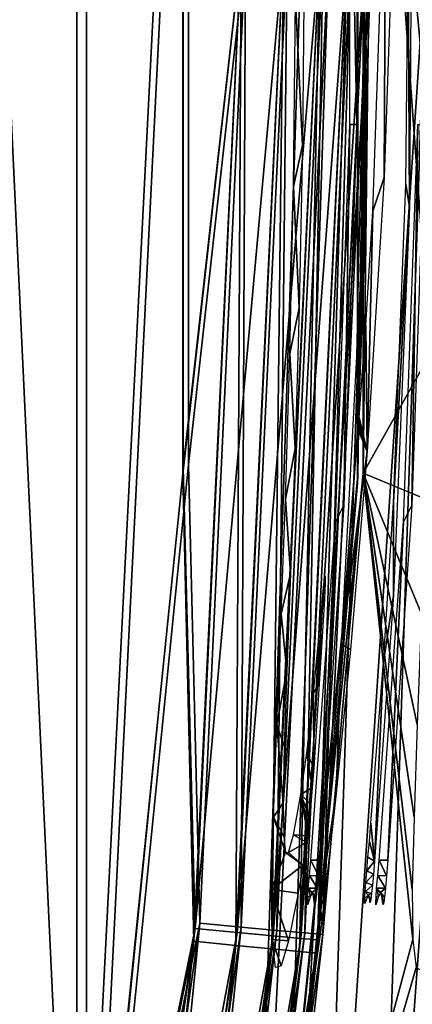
# Model space of a CAD drawing. Header units: millimetres. Extents: x -43.6 to 43.6, y -43.6 to 43.6.
# Tile 554 of 637: x 34.998 to 35.559, y -1.506 to -0.097. Entities that reach past the tile are written whole.
import ezdxf

# ---------------------------------------------------------------- set-up
doc = ezdxf.new("R2010")
doc.units = ezdxf.units.MM
doc.header["$LTSCALE"] = 52.148148
for name, color, linetype in [('154', 7, 'CONTINUOUS'), ('157', 7, 'CONTINUOUS'), ('213', 7, 'CONTINUOUS'), ('224', 7, 'CONTINUOUS'), ('301', 7, 'CONTINUOUS'), ('31', 7, 'CONTINUOUS'), ('32', 7, 'CONTINUOUS'), ('430', 7, 'CONTINUOUS'), ('431', 7, 'CONTINUOUS'), ('432', 7, 'CONTINUOUS'), ('433', 7, 'CONTINUOUS'), ('53', 7, 'CONTINUOUS'), ('59', 7, 'CONTINUOUS')]:
    doc.layers.add(name, color=color, linetype=linetype)

msp = doc.modelspace()

# ---------------------------------------------------------------- linework, layer by layer
at = {"layer": '154', "color": 2, "linetype": 'Continuous'}
for points in [[(35.4002, 0, 25.9303), (29.0397, 0, 2.3697), (29.0199, -1.0705, 2.3697), (35.4002, 0, 25.9303)], [(35.3239, -2.3206, 25.9303), (35.4002, 0, 25.9303), (29.0199, -1.0705, 2.3697), (35.3239, -2.3206, 25.9303)], [(28.9607, -2.1399, 2.3697), (35.3239, -2.3206, 25.9303), (29.0199, -1.0705, 2.3697), (28.9607, -2.1399, 2.3697)]]:
    msp.add_3dface(points, dxfattribs=at)
at = {"layer": '157', "color": 1, "linetype": 'Continuous'}
for points in [[(35.0937, 2.1929, -15), (34.8039, -3.6307, -15), (34.8039, 3.6307, -15), (35.0937, 2.1929, -15)], [(35.0937, -2.1929, -15), (34.8039, -3.6307, -15), (35.0937, 2.1929, -15), (35.0937, -2.1929, -15)], [(35.2393, 0.7334, -15), (35.0937, -2.1929, -15), (35.0937, 2.1929, -15), (35.2393, 0.7334, -15)], [(35.2393, -0.7334, -15), (35.0937, -2.1929, -15), (35.2393, 0.7334, -15), (35.2393, -0.7334, -15)]]:
    msp.add_3dface(points, dxfattribs=at)
at = {"layer": '213', "color": 2, "linetype": 'Continuous'}
for points in [[(35.4002, 0, 25.9303), (35.3239, -2.3206, 25.9303), (35.4396, 0, 26.0312), (35.4002, 0, 25.9303)], [(35.3239, -2.3206, 25.9303), (35.3636, -2.3178, 26.0312), (35.4396, 0, 26.0312), (35.3239, -2.3206, 25.9303)], [(35.424, -2.3218, 26.1216), (35.5001, 0, 26.1216), (35.3636, -2.3178, 26.0312), (35.424, -2.3218, 26.1216)], [(35.3636, -2.3178, 26.0312), (35.5001, 0, 26.1216), (35.4396, 0, 26.0312), (35.3636, -2.3178, 26.0312)], [(35.5025, -2.3269, 26.1968), (35.5787, 0, 26.1968), (35.424, -2.3218, 26.1216), (35.5025, -2.3269, 26.1968)], [(35.424, -2.3218, 26.1216), (35.5787, 0, 26.1968), (35.5001, 0, 26.1216), (35.424, -2.3218, 26.1216)], [(35.5953, -2.333, 26.2532), (35.6718, 0, 26.2532), (35.5025, -2.3269, 26.1968), (35.5953, -2.333, 26.2532)], [(35.5025, -2.3269, 26.1968), (35.6718, 0, 26.2532), (35.5787, 0, 26.1968), (35.5025, -2.3269, 26.1968)]]:
    msp.add_3dface(points, dxfattribs=at)
at = {"layer": '224', "linetype": 'Continuous'}
for points in [[(35.5896, -0.3358, -11.9438), (35.5845, -0.5752, -11.8759), (35.4889, 0.7458, -14.7576), (35.5896, -0.3358, -11.9438)], [(35.4889, 0.7458, -14.7576), (35.5845, -0.5752, -11.8759), (35.4889, -0.7458, -14.7576), (35.4889, 0.7458, -14.7576)], [(35.5923, -0.0688, -11.9729), (35.5896, -0.3358, -11.9438), (35.4889, 0.7458, -14.7576), (35.5923, -0.0688, -11.9729)], [(35.5845, -0.5752, -11.8759), (35.5782, -0.7831, -11.7758), (35.4889, -0.7458, -14.7576), (35.5845, -0.5752, -11.8759)], [(35.4889, -0.7458, -14.7576), (35.5597, -1.4131, -10.8825), (35.3408, -2.2299, -14.7576), (35.4889, -0.7458, -14.7576)], [(35.559, -1.3418, -11.1161), (35.5597, -1.4131, -10.8825), (35.4889, -0.7458, -14.7576), (35.559, -1.3418, -11.1161)], [(35.5615, -1.238, -11.3252), (35.559, -1.3418, -11.1161), (35.4889, -0.7458, -14.7576), (35.5615, -1.238, -11.3252)], [(35.5662, -1.1053, -11.5077), (35.5615, -1.238, -11.3252), (35.4889, -0.7458, -14.7576), (35.5662, -1.1053, -11.5077)], [(35.5722, -0.9471, -11.6624), (35.5662, -1.1053, -11.5077), (35.4889, -0.7458, -14.7576), (35.5722, -0.9471, -11.6624)], [(35.5782, -0.7831, -11.7758), (35.5722, -0.9471, -11.6624), (35.4889, -0.7458, -14.7576), (35.5782, -0.7831, -11.7758)], [(35.5597, -1.4131, -10.8825), (35.5645, -1.4533, -10.5989), (35.3408, -2.2299, -14.7576), (35.5597, -1.4131, -10.8825)], [(35.3408, -2.2299, -14.7576), (35.5645, -1.4533, -10.5989), (36.535, -1.982, 22.8684), (35.3408, -2.2299, -14.7576)]]:
    msp.add_3dface(points, dxfattribs=at)
at = {"layer": '301', "linetype": 'Continuous'}
for points in [[(35.2393, -0.7334, -15), (35.2393, 0.7334, -15), (35.3207, 0, -14.9919), (35.2393, -0.7334, -15)], [(35.4889, 0.7458, -14.7576), (35.4889, -0.7458, -14.7576), (35.4973, 0, -14.8208), (35.4889, 0.7458, -14.7576)], [(35.2555, -1.3897, -14.9919), (35.2393, -0.7334, -15), (35.3207, 0, -14.9919), (35.2555, -1.3897, -14.9919)], [(35.2555, -1.3897, -14.9919), (35.3207, 0, -14.9919), (35.3146, -1.3953, -14.9679), (35.2555, -1.3897, -14.9919)], [(35.3146, -1.3953, -14.9679), (35.3207, 0, -14.9919), (35.3801, 0, -14.9679), (35.3146, -1.3953, -14.9679)], [(35.3146, -1.3953, -14.9679), (35.3801, 0, -14.9679), (35.3657, -1.4001, -14.9295), (35.3146, -1.3953, -14.9679)], [(35.3657, -1.4001, -14.9295), (35.3801, 0, -14.9679), (35.4315, 0, -14.9295), (35.3657, -1.4001, -14.9295)], [(35.3657, -1.4001, -14.9295), (35.4315, 0, -14.9295), (35.4054, -1.4038, -14.8794), (35.3657, -1.4001, -14.9295)], [(35.4054, -1.4038, -14.8794), (35.4315, 0, -14.9295), (35.4714, 0, -14.8794), (35.4054, -1.4038, -14.8794)], [(35.4054, -1.4038, -14.8794), (35.4714, 0, -14.8794), (35.4312, -1.4062, -14.8208), (35.4054, -1.4038, -14.8794)], [(35.4889, -0.7458, -14.7576), (35.4312, -1.4062, -14.8208), (35.4973, 0, -14.8208), (35.4889, -0.7458, -14.7576)], [(35.4312, -1.4062, -14.8208), (35.4714, 0, -14.8794), (35.4973, 0, -14.8208), (35.4312, -1.4062, -14.8208)], [(35.0937, -2.1929, -15), (35.2393, -0.7334, -15), (35.2555, -1.3897, -14.9919), (35.0937, -2.1929, -15)], [(35.4889, -0.7458, -14.7576), (35.3408, -2.2299, -14.7576), (35.4312, -1.4062, -14.8208), (35.4889, -0.7458, -14.7576)], [(35.0601, -2.7671, -14.9919), (35.0937, -2.1929, -15), (35.2555, -1.3897, -14.9919), (35.0601, -2.7671, -14.9919)], [(35.0601, -2.7671, -14.9919), (35.2555, -1.3897, -14.9919), (35.1185, -2.7782, -14.9679), (35.0601, -2.7671, -14.9919)], [(35.1185, -2.7782, -14.9679), (35.2555, -1.3897, -14.9919), (35.3146, -1.3953, -14.9679), (35.1185, -2.7782, -14.9679)], [(35.1185, -2.7782, -14.9679), (35.3146, -1.3953, -14.9679), (35.1689, -2.7878, -14.9295), (35.1185, -2.7782, -14.9679)], [(35.1689, -2.7878, -14.9295), (35.3146, -1.3953, -14.9679), (35.3657, -1.4001, -14.9295), (35.1689, -2.7878, -14.9295)], [(35.1689, -2.7878, -14.9295), (35.3657, -1.4001, -14.9295), (35.2081, -2.7953, -14.8794), (35.1689, -2.7878, -14.9295)], [(35.2081, -2.7953, -14.8794), (35.3657, -1.4001, -14.9295), (35.4054, -1.4038, -14.8794), (35.2081, -2.7953, -14.8794)], [(35.2081, -2.7953, -14.8794), (35.4054, -1.4038, -14.8794), (35.2336, -2.8001, -14.8208), (35.2081, -2.7953, -14.8794)], [(35.2336, -2.8001, -14.8208), (35.4054, -1.4038, -14.8794), (35.4312, -1.4062, -14.8208), (35.2336, -2.8001, -14.8208)], [(35.3408, -2.2299, -14.7576), (35.2336, -2.8001, -14.8208), (35.4312, -1.4062, -14.8208), (35.3408, -2.2299, -14.7576)]]:
    msp.add_3dface(points, dxfattribs=at)
at = {"layer": '31', "color": 40, "linetype": 'Continuous', "true_color": 0xffde00}
for points in [[(35.0799, 2.2336, -20.2), (35.0799, -2.2336, -20.2), (34.975, 0, -20.2), (35.0799, 2.2336, -20.2)], [(35.2311, 0.7471, -20.2), (35.0799, -2.2336, -20.2), (35.0799, 2.2336, -20.2), (35.2311, 0.7471, -20.2)], [(35.2311, -0.7471, -20.2), (35.0799, -2.2336, -20.2), (35.2311, 0.7471, -20.2), (35.2311, -0.7471, -20.2)], [(35.0799, -2.2336, -20.2), (34.7791, -3.6972, -20.2), (34.975, 0, -20.2), (35.0799, -2.2336, -20.2)]]:
    msp.add_3dface(points, dxfattribs=at)
at = {"layer": '32', "color": 40, "linetype": 'Continuous', "true_color": 0xffde00}
for points in [[(35.4807, -0.7597, -19.95), (35.4807, 0.7597, -19.95), (35.4813, -0.7497, -15.25), (35.4807, -0.7597, -19.95)], [(35.4813, -0.7497, -15.25), (35.4807, 0.7597, -19.95), (35.4813, 0.7497, -15.25), (35.4813, -0.7497, -15.25)], [(35.327, -2.2714, -19.95), (35.4807, -0.7597, -19.95), (35.3315, -2.2417, -15.25), (35.327, -2.2714, -19.95)], [(35.3315, -2.2417, -15.25), (35.4807, -0.7597, -19.95), (35.4813, -0.7497, -15.25), (35.3315, -2.2417, -15.25)]]:
    msp.add_3dface(points, dxfattribs=at)
at = {"layer": '430', "linetype": 'Continuous'}
for points in [[(35.4022, -0.2769, -11.5672), (35.3922, -0.0688, -11.9729), (35.4044, -0.0186, -11.5794), (35.4022, -0.2769, -11.5672)], [(35.3895, -0.3357, -11.9438), (35.3922, -0.0688, -11.9729), (35.4022, -0.2769, -11.5672), (35.3895, -0.3357, -11.9438)], [(35.3975, -0.5093, -11.5202), (35.3895, -0.3357, -11.9438), (35.4022, -0.2769, -11.5672), (35.3975, -0.5093, -11.5202)], [(35.3842, -0.5752, -11.8759), (35.3895, -0.3357, -11.9438), (35.3975, -0.5093, -11.5202), (35.3842, -0.5752, -11.8759)], [(35.3916, -0.7103, -11.4452), (35.3842, -0.5752, -11.8759), (35.3975, -0.5093, -11.5202), (35.3916, -0.7103, -11.4452)], [(35.3778, -0.7831, -11.7758), (35.3842, -0.5752, -11.8759), (35.3916, -0.7103, -11.4452), (35.3778, -0.7831, -11.7758)], [(35.3852, -0.8894, -11.3409), (35.3778, -0.7831, -11.7758), (35.3916, -0.7103, -11.4452), (35.3852, -0.8894, -11.3409)], [(35.3718, -0.9471, -11.6624), (35.3778, -0.7831, -11.7758), (35.3852, -0.8894, -11.3409), (35.3718, -0.9471, -11.6624)], [(35.3798, -1.0291, -11.2203), (35.3718, -0.9471, -11.6624), (35.3852, -0.8894, -11.3409), (35.3798, -1.0291, -11.2203)], [(35.4336, -0.8962, -9.7454), (35.4344, -0.9018, -9.7076), (35.4326, -0.9052, -9.7606), (35.4336, -0.8962, -9.7454)], [(35.4342, -0.8925, -9.7313), (35.4345, -0.8943, -9.7186), (35.4336, -0.8962, -9.7454), (35.4342, -0.8925, -9.7313)], [(35.4345, -0.8943, -9.7186), (35.4344, -0.9018, -9.7076), (35.4336, -0.8962, -9.7454), (35.4345, -0.8943, -9.7186)], [(35.4326, -0.9052, -9.7606), (35.4339, -0.9154, -9.6983), (35.4312, -0.919, -9.7766), (35.4326, -0.9052, -9.7606)], [(35.4339, -0.9154, -9.6983), (35.4329, -0.9344, -9.6915), (35.4312, -0.919, -9.7766), (35.4339, -0.9154, -9.6983)], [(35.4344, -0.9018, -9.7076), (35.4339, -0.9154, -9.6983), (35.4326, -0.9052, -9.7606), (35.4344, -0.9018, -9.7076)], [(35.4312, -0.919, -9.7766), (35.4329, -0.9344, -9.6915), (35.4296, -0.9376, -9.7931), (35.4312, -0.919, -9.7766)], [(35.4296, -0.9376, -9.7931), (35.4262, -1.0471, -9.6646), (35.418, -1.06, -9.9026), (35.4296, -0.9376, -9.7931)], [(35.4329, -0.9344, -9.6915), (35.4262, -1.0471, -9.6646), (35.4296, -0.9376, -9.7931), (35.4329, -0.9344, -9.6915)], [(35.3656, -1.1053, -11.5077), (35.3718, -0.9471, -11.6624), (35.3798, -1.0291, -11.2203), (35.3656, -1.1053, -11.5077)], [(35.3762, -1.1363, -11.0833), (35.3656, -1.1053, -11.5077), (35.3798, -1.0291, -11.2203), (35.3762, -1.1363, -11.0833)], [(35.4262, -1.0471, -9.6646), (35.4183, -1.1673, -9.6331), (35.418, -1.06, -9.9026), (35.4262, -1.0471, -9.6646)], [(35.418, -1.06, -9.9026), (35.4183, -1.1673, -9.6331), (35.4082, -1.1464, -10.014), (35.418, -1.06, -9.9026)], [(35.3607, -1.238, -11.3252), (35.3656, -1.1053, -11.5077), (35.3747, -1.2177, -10.9234), (35.3607, -1.238, -11.3252)], [(35.3747, -1.2177, -10.9234), (35.3656, -1.1053, -11.5077), (35.3762, -1.1363, -11.0833), (35.3747, -1.2177, -10.9234)], [(35.4082, -1.1464, -10.014), (35.4162, -1.1957, -9.627), (35.3999, -1.2058, -10.1333), (35.4082, -1.1464, -10.014)], [(35.4183, -1.1673, -9.6331), (35.4162, -1.1957, -9.627), (35.4082, -1.1464, -10.014), (35.4183, -1.1673, -9.6331)], [(35.4162, -1.1957, -9.627), (35.4142, -1.22, -9.6275), (35.3999, -1.2058, -10.1333), (35.4162, -1.1957, -9.627)], [(35.3999, -1.2058, -10.1333), (35.4096, -1.2647, -9.6587), (35.3894, -1.2633, -10.3192), (35.3999, -1.2058, -10.1333)], [(35.4109, -1.2537, -9.6439), (35.4096, -1.2647, -9.6587), (35.3999, -1.2058, -10.1333), (35.4109, -1.2537, -9.6439)], [(35.4125, -1.2392, -9.6336), (35.4109, -1.2537, -9.6439), (35.3999, -1.2058, -10.1333), (35.4125, -1.2392, -9.6336)], [(35.4142, -1.22, -9.6275), (35.4125, -1.2392, -9.6336), (35.3999, -1.2058, -10.1333), (35.4142, -1.22, -9.6275)], [(35.3754, -1.2658, -10.771), (35.3607, -1.238, -11.3252), (35.3747, -1.2177, -10.9234), (35.3754, -1.2658, -10.771)], [(35.3581, -1.3418, -11.1161), (35.3607, -1.238, -11.3252), (35.3779, -1.2886, -10.6241), (35.3581, -1.3418, -11.1161)], [(35.3779, -1.2886, -10.6241), (35.3607, -1.238, -11.3252), (35.3754, -1.2658, -10.771), (35.3779, -1.2886, -10.6241)], [(35.3894, -1.2633, -10.3192), (35.4081, -1.2738, -9.6795), (35.3824, -1.2884, -10.4777), (35.3894, -1.2633, -10.3192)], [(35.4096, -1.2647, -9.6587), (35.4081, -1.2738, -9.6795), (35.3894, -1.2633, -10.3192), (35.4096, -1.2647, -9.6587)], [(35.4081, -1.2738, -9.6795), (35.4026, -1.3067, -9.766), (35.3824, -1.2884, -10.4777), (35.4081, -1.2738, -9.6795)], [(35.4026, -1.3067, -9.766), (35.3581, -1.3418, -11.1161), (35.3779, -1.2886, -10.6241), (35.4026, -1.3067, -9.766)], [(35.3824, -1.2884, -10.4777), (35.4026, -1.3067, -9.766), (35.3779, -1.2886, -10.6241), (35.3824, -1.2884, -10.4777)], [(35.3958, -1.3466, -9.8732), (35.3581, -1.3418, -11.1161), (35.4026, -1.3067, -9.766), (35.3958, -1.3466, -9.8732)], [(35.3587, -1.4131, -10.8825), (35.3581, -1.3418, -11.1161), (35.3824, -1.4148, -10.1027), (35.3587, -1.4131, -10.8825)], [(35.3824, -1.4148, -10.1027), (35.3581, -1.3418, -11.1161), (35.3958, -1.3466, -9.8732), (35.3824, -1.4148, -10.1027)], [(35.3635, -1.4533, -10.5989), (35.3587, -1.4131, -10.8825), (35.3716, -1.4507, -10.3416), (35.3635, -1.4533, -10.5989)], [(35.3716, -1.4507, -10.3416), (35.3587, -1.4131, -10.8825), (35.3824, -1.4148, -10.1027), (35.3716, -1.4507, -10.3416)]]:
    msp.add_3dface(points, dxfattribs=at)
at = {"layer": '431', "linetype": 'Continuous'}
for points in [[(35.4697, -0.2469, -9.3757), (35.4701, 0.2334, -9.3706), (35.4799, -0.2469, -9.0415), (35.4697, -0.2469, -9.3757)], [(35.4799, -0.2469, -9.0415), (35.4701, 0.2334, -9.3706), (35.48, 0.2333, -9.0466), (35.4799, -0.2469, -9.0415)], [(35.4492, -0.8154, -9.3857), (35.4697, -0.2469, -9.3757), (35.4613, -0.7916, -9.0326), (35.4492, -0.8154, -9.3857)], [(35.4613, -0.7916, -9.0326), (35.4697, -0.2469, -9.3757), (35.4799, -0.2469, -9.0415), (35.4613, -0.7916, -9.0326)], [(35.4268, -1.2994, -8.9999), (35.4492, -0.8154, -9.3857), (35.4613, -0.7916, -9.0326), (35.4268, -1.2994, -8.9999)], [(35.414, -1.2994, -9.4173), (35.4492, -0.8154, -9.3857), (35.4268, -1.2994, -8.9999), (35.414, -1.2994, -9.4173)], [(35.412, -1.3216, -9.4177), (35.414, -1.2994, -9.4173), (35.4248, -1.3218, -8.9995), (35.412, -1.3216, -9.4177)], [(35.4248, -1.3218, -8.9995), (35.414, -1.2994, -9.4173), (35.4268, -1.2994, -8.9999), (35.4248, -1.3218, -8.9995)], [(35.4105, -1.3395, -9.4133), (35.412, -1.3216, -9.4177), (35.4231, -1.3399, -9.0041), (35.4105, -1.3395, -9.4133)], [(35.4231, -1.3399, -9.0041), (35.412, -1.3216, -9.4177), (35.4248, -1.3218, -8.9995), (35.4231, -1.3399, -9.0041)], [(35.4093, -1.3596, -9.3946), (35.4097, -1.3519, -9.4053), (35.41, -1.3626, -9.362), (35.4093, -1.3596, -9.3946)], [(35.4097, -1.3519, -9.4053), (35.4105, -1.3395, -9.4133), (35.4134, -1.351, -9.2857), (35.4097, -1.3519, -9.4053)], [(35.41, -1.3626, -9.362), (35.4097, -1.3519, -9.4053), (35.4134, -1.351, -9.2857), (35.41, -1.3626, -9.362)], [(35.4134, -1.351, -9.2857), (35.4105, -1.3395, -9.4133), (35.4159, -1.3466, -9.2188), (35.4134, -1.351, -9.2857)], [(35.4159, -1.3466, -9.2188), (35.4105, -1.3395, -9.4133), (35.4161, -1.3465, -9.2135), (35.4159, -1.3466, -9.2188)], [(35.4161, -1.3465, -9.2135), (35.4105, -1.3395, -9.4133), (35.4162, -1.346, -9.2086), (35.4161, -1.3465, -9.2135)], [(35.4162, -1.346, -9.2086), (35.4105, -1.3395, -9.4133), (35.4231, -1.3399, -9.0041), (35.4162, -1.346, -9.2086)], [(35.4217, -1.3525, -9.0125), (35.4162, -1.346, -9.2086), (35.4231, -1.3399, -9.0041), (35.4217, -1.3525, -9.0125)], [(35.4164, -1.3465, -9.2037), (35.4162, -1.346, -9.2086), (35.4217, -1.3525, -9.0125), (35.4164, -1.3465, -9.2037)], [(35.4165, -1.3466, -9.1984), (35.4164, -1.3465, -9.2037), (35.4217, -1.3525, -9.0125), (35.4165, -1.3466, -9.1984)], [(35.4181, -1.3513, -9.1314), (35.4165, -1.3466, -9.1984), (35.4217, -1.3525, -9.0125), (35.4181, -1.3513, -9.1314)], [(35.4194, -1.3626, -9.0552), (35.4181, -1.3513, -9.1314), (35.4206, -1.36, -9.0235), (35.4194, -1.3626, -9.0552)], [(35.4206, -1.36, -9.0235), (35.4181, -1.3513, -9.1314), (35.4217, -1.3525, -9.0125), (35.4206, -1.36, -9.0235)], [(35.4094, -1.3633, -9.3803), (35.4093, -1.3596, -9.3946), (35.41, -1.3626, -9.362), (35.4094, -1.3633, -9.3803)], [(35.4199, -1.3634, -9.0375), (35.4194, -1.3626, -9.0552), (35.4206, -1.36, -9.0235), (35.4199, -1.3634, -9.0375)]]:
    msp.add_3dface(points, dxfattribs=at)
at = {"layer": '432', "linetype": 'Continuous'}
for points in [[(35.4903, -0.098, -8.7569), (35.4832, 0.4623, -8.7686), (35.4963, -0.0948, -8.5617), (35.4903, -0.098, -8.7569)], [(35.5213, 0.1653, -7.7247), (35.519, -0.3229, -7.716), (35.5025, -0.3709, -8.2179), (35.5213, 0.1653, -7.7247)], [(35.5346, 0.1344, -7.2986), (35.519, -0.3229, -7.716), (35.5213, 0.1653, -7.7247), (35.5346, 0.1344, -7.2986)], [(35.5552, -0.3645, -6.5002), (35.5534, -0.003, -6.7019), (35.5585, 0.1484, -6.5124), (35.5552, -0.3645, -6.5002)], [(35.5496, -0.3323, -6.7073), (35.5534, -0.003, -6.7019), (35.5552, -0.3645, -6.5002), (35.5496, -0.3323, -6.7073)], [(35.4796, -0.5783, -8.7526), (35.4903, -0.098, -8.7569), (35.4854, -0.5769, -8.567), (35.4796, -0.5783, -8.7526)], [(35.4854, -0.5769, -8.567), (35.4903, -0.098, -8.7569), (35.4862, -0.5545, -8.5669), (35.4854, -0.5769, -8.567)], [(35.4862, -0.5545, -8.5669), (35.4903, -0.098, -8.7569), (35.4871, -0.5292, -8.5667), (35.4862, -0.5545, -8.5669)], [(35.4871, -0.5292, -8.5667), (35.4903, -0.098, -8.7569), (35.4881, -0.5008, -8.5665), (35.4871, -0.5292, -8.5667)], [(35.4881, -0.5008, -8.5665), (35.4903, -0.098, -8.7569), (35.4891, -0.4687, -8.5663), (35.4881, -0.5008, -8.5665)], [(35.4891, -0.4687, -8.5663), (35.4903, -0.098, -8.7569), (35.4902, -0.4326, -8.5659), (35.4891, -0.4687, -8.5663)], [(35.4902, -0.4326, -8.5659), (35.4903, -0.098, -8.7569), (35.4914, -0.3919, -8.5655), (35.4902, -0.4326, -8.5659)], [(35.4956, -0.1695, -8.5628), (35.4903, -0.098, -8.7569), (35.4963, -0.0948, -8.5617), (35.4956, -0.1695, -8.5628)], [(35.4914, -0.3919, -8.5655), (35.4903, -0.098, -8.7569), (35.4925, -0.346, -8.565), (35.4914, -0.3919, -8.5655)], [(35.4925, -0.346, -8.565), (35.4903, -0.098, -8.7569), (35.4936, -0.2941, -8.5644), (35.4925, -0.346, -8.565)], [(35.4936, -0.2941, -8.5644), (35.4903, -0.098, -8.7569), (35.4947, -0.2356, -8.5637), (35.4936, -0.2941, -8.5644)], [(35.4947, -0.2356, -8.5637), (35.4903, -0.098, -8.7569), (35.4956, -0.1695, -8.5628), (35.4947, -0.2356, -8.5637)], [(35.519, -0.3229, -7.716), (35.4946, -0.7148, -8.0716), (35.5025, -0.3709, -8.2179), (35.519, -0.3229, -7.716)], [(35.5321, -0.7879, -6.7259), (35.5496, -0.3323, -6.7073), (35.5552, -0.3645, -6.5002), (35.5321, -0.7879, -6.7259)], [(35.5324, -0.9207, -6.4695), (35.5321, -0.7879, -6.7259), (35.5552, -0.3645, -6.5002), (35.5324, -0.9207, -6.4695)], [(35.5025, -0.3709, -8.2179), (35.4946, -0.7148, -8.0716), (35.4927, -0.5345, -8.3773), (35.5025, -0.3709, -8.2179)], [(35.4927, -0.5345, -8.3773), (35.4946, -0.7148, -8.0716), (35.4832, -0.6663, -8.5173), (35.4927, -0.5345, -8.3773)], [(35.4846, -0.5968, -8.5671), (35.4796, -0.5783, -8.7526), (35.4854, -0.5769, -8.567), (35.4846, -0.5968, -8.5671)], [(35.4577, -0.9899, -8.7633), (35.4796, -0.5783, -8.7526), (35.4813, -0.6807, -8.5555), (35.4577, -0.9899, -8.7633)], [(35.4813, -0.6807, -8.5555), (35.4796, -0.5783, -8.7526), (35.4815, -0.675, -8.5603), (35.4813, -0.6807, -8.5555)], [(35.4815, -0.675, -8.5603), (35.4796, -0.5783, -8.7526), (35.4817, -0.6667, -8.5637), (35.4815, -0.675, -8.5603)], [(35.4817, -0.6667, -8.5637), (35.4796, -0.5783, -8.7526), (35.4821, -0.6563, -8.5657), (35.4817, -0.6667, -8.5637)], [(35.4821, -0.6563, -8.5657), (35.4796, -0.5783, -8.7526), (35.4826, -0.6441, -8.5668), (35.4821, -0.6563, -8.5657)], [(35.4826, -0.6441, -8.5668), (35.4796, -0.5783, -8.7526), (35.4832, -0.6302, -8.567), (35.4826, -0.6441, -8.5668)], [(35.4832, -0.6302, -8.567), (35.4796, -0.5783, -8.7526), (35.4839, -0.6145, -8.5671), (35.4832, -0.6302, -8.567)], [(35.4839, -0.6145, -8.5671), (35.4796, -0.5783, -8.7526), (35.4846, -0.5968, -8.5671), (35.4839, -0.6145, -8.5671)], [(35.4826, -0.6733, -8.5261), (35.4946, -0.7148, -8.0716), (35.4821, -0.6788, -8.5344), (35.4826, -0.6733, -8.5261)], [(35.4832, -0.6663, -8.5173), (35.4946, -0.7148, -8.0716), (35.4826, -0.6733, -8.5261), (35.4832, -0.6663, -8.5173)], [(35.4814, -0.683, -8.5492), (35.4577, -0.9899, -8.7633), (35.4813, -0.6807, -8.5555), (35.4814, -0.683, -8.5492)], [(35.4946, -0.7148, -8.0716), (35.4577, -0.9899, -8.7633), (35.4814, -0.683, -8.5492), (35.4946, -0.7148, -8.0716)], [(35.4817, -0.6822, -8.5421), (35.4946, -0.7148, -8.0716), (35.4814, -0.683, -8.5492), (35.4817, -0.6822, -8.5421)], [(35.4821, -0.6788, -8.5344), (35.4946, -0.7148, -8.0716), (35.4817, -0.6822, -8.5421), (35.4821, -0.6788, -8.5344)], [(35.4708, -0.9981, -8.3203), (35.4577, -0.9899, -8.7633), (35.4946, -0.7148, -8.0716), (35.4708, -0.9981, -8.3203)], [(35.5179, -1.0162, -6.7413), (35.5321, -0.7879, -6.7259), (35.5324, -0.9207, -6.4695), (35.5179, -1.0162, -6.7413)], [(35.5052, -1.301, -6.4386), (35.5179, -1.0162, -6.7413), (35.5324, -0.9207, -6.4695), (35.5052, -1.301, -6.4386)], [(35.4297, -1.3434, -8.7774), (35.4577, -0.9899, -8.7633), (35.4502, -1.2041, -8.4975), (35.4297, -1.3434, -8.7774)], [(35.4502, -1.2041, -8.4975), (35.4577, -0.9899, -8.7633), (35.4708, -0.9981, -8.3203), (35.4502, -1.2041, -8.4975)], [(35.5, -1.2466, -6.7588), (35.5179, -1.0162, -6.7413), (35.5052, -1.301, -6.4386), (35.5, -1.2466, -6.7588)], [(35.4334, -1.3546, -8.6237), (35.4297, -1.3434, -8.7774), (35.4502, -1.2041, -8.4975), (35.4334, -1.3546, -8.6237)], [(35.4977, -1.2727, -6.761), (35.5, -1.2466, -6.7588), (35.5052, -1.301, -6.4386), (35.4977, -1.2727, -6.761)], [(35.4957, -1.2953, -6.7624), (35.4977, -1.2727, -6.761), (35.5052, -1.301, -6.4386), (35.4957, -1.2953, -6.7624)], [(35.494, -1.3149, -6.7627), (35.4957, -1.2953, -6.7624), (35.5052, -1.301, -6.4386), (35.494, -1.3149, -6.7627)], [(35.5036, -1.3198, -6.4374), (35.494, -1.3149, -6.7627), (35.5052, -1.301, -6.4386), (35.5036, -1.3198, -6.4374)], [(35.4926, -1.3315, -6.7615), (35.494, -1.3149, -6.7627), (35.5036, -1.3198, -6.4374), (35.4926, -1.3315, -6.7615)], [(35.5021, -1.3354, -6.4394), (35.4926, -1.3315, -6.7615), (35.5036, -1.3198, -6.4374), (35.5021, -1.3354, -6.4394)], [(35.4915, -1.345, -6.7582), (35.4926, -1.3315, -6.7615), (35.5021, -1.3354, -6.4394), (35.4915, -1.345, -6.7582)], [(35.5009, -1.3475, -6.445), (35.4915, -1.345, -6.7582), (35.5021, -1.3354, -6.4394), (35.5009, -1.3475, -6.445)], [(35.4275, -1.3677, -8.7789), (35.4297, -1.3434, -8.7774), (35.4334, -1.3546, -8.6237), (35.4275, -1.3677, -8.7789)], [(35.4909, -1.3546, -6.7512), (35.4915, -1.345, -6.7582), (35.4961, -1.3496, -6.5941), (35.4909, -1.3546, -6.7512)], [(35.4922, -1.3594, -6.6923), (35.4909, -1.3546, -6.7512), (35.4961, -1.3496, -6.5941), (35.4922, -1.3594, -6.6923)], [(35.4961, -1.3496, -6.5941), (35.4915, -1.345, -6.7582), (35.5009, -1.3475, -6.445), (35.4961, -1.3496, -6.5941)], [(35.4998, -1.3559, -6.4541), (35.4961, -1.3496, -6.5941), (35.5009, -1.3475, -6.445), (35.4998, -1.3559, -6.4541)], [(35.4985, -1.3562, -6.497), (35.4961, -1.3496, -6.5941), (35.4998, -1.3559, -6.4541), (35.4985, -1.3562, -6.497)], [(35.4303, -1.3815, -8.6461), (35.4275, -1.3677, -8.7789), (35.4334, -1.3546, -8.6237), (35.4303, -1.3815, -8.6461)], [(35.4907, -1.3599, -6.7407), (35.4909, -1.3546, -6.7512), (35.4922, -1.3594, -6.6923), (35.4907, -1.3599, -6.7407)], [(35.4915, -1.3612, -6.711), (35.4907, -1.3599, -6.7407), (35.4922, -1.3594, -6.6923), (35.4915, -1.3612, -6.711)], [(35.4909, -1.3617, -6.7272), (35.4907, -1.3599, -6.7407), (35.4915, -1.3612, -6.711), (35.4909, -1.3617, -6.7272)], [(35.4991, -1.3601, -6.4666), (35.4985, -1.3562, -6.497), (35.4998, -1.3559, -6.4541), (35.4991, -1.3601, -6.4666)], [(35.4986, -1.36, -6.4814), (35.4985, -1.3562, -6.497), (35.4991, -1.3601, -6.4666), (35.4986, -1.36, -6.4814)], [(35.4255, -1.3887, -8.7801), (35.4275, -1.3677, -8.7789), (35.4303, -1.3815, -8.6461), (35.4255, -1.3887, -8.7801)], [(35.4237, -1.4072, -8.7806), (35.4255, -1.3887, -8.7801), (35.4277, -1.4025, -8.6666), (35.4237, -1.4072, -8.7806)], [(35.4277, -1.4025, -8.6666), (35.4255, -1.3887, -8.7801), (35.4303, -1.3815, -8.6461), (35.4277, -1.4025, -8.6666)], [(35.4223, -1.423, -8.7796), (35.4237, -1.4072, -8.7806), (35.4255, -1.4194, -8.6849), (35.4223, -1.423, -8.7796)], [(35.4255, -1.4194, -8.6849), (35.4237, -1.4072, -8.7806), (35.4277, -1.4025, -8.6666), (35.4255, -1.4194, -8.6849)], [(35.4212, -1.4355, -8.7754), (35.4223, -1.423, -8.7796), (35.4237, -1.4329, -8.7014), (35.4212, -1.4355, -8.7754)], [(35.4237, -1.4329, -8.7014), (35.4223, -1.423, -8.7796), (35.4255, -1.4194, -8.6849), (35.4237, -1.4329, -8.7014)], [(35.4206, -1.445, -8.7665), (35.4212, -1.4355, -8.7754), (35.4223, -1.4428, -8.7164), (35.4206, -1.445, -8.7665)], [(35.4223, -1.4428, -8.7164), (35.4212, -1.4355, -8.7754), (35.4237, -1.4329, -8.7014), (35.4223, -1.4428, -8.7164)], [(35.4203, -1.4515, -8.7526), (35.4206, -1.445, -8.7665), (35.4212, -1.4497, -8.73), (35.4203, -1.4515, -8.7526)], [(35.4205, -1.4528, -8.7423), (35.4203, -1.4515, -8.7526), (35.4212, -1.4497, -8.73), (35.4205, -1.4528, -8.7423)], [(35.4212, -1.4497, -8.73), (35.4206, -1.445, -8.7665), (35.4223, -1.4428, -8.7164), (35.4212, -1.4497, -8.73)]]:
    msp.add_3dface(points, dxfattribs=at)
at = {"layer": '433', "linetype": 'Continuous'}
for points in [[(35.5669, -0.2469, -6.1955), (35.5586, -0.7916, -5.8524), (35.5465, -0.8153, -6.2055), (35.5669, -0.2469, -6.1955)], [(35.5771, -0.2469, -5.8614), (35.5586, -0.7916, -5.8524), (35.5669, -0.2469, -6.1955), (35.5771, -0.2469, -5.8614)], [(35.5586, -0.7916, -5.8524), (35.5243, -1.2994, -5.8198), (35.5465, -0.8153, -6.2055), (35.5586, -0.7916, -5.8524)], [(35.5243, -1.2994, -5.8198), (35.5115, -1.2994, -6.2371), (35.5465, -0.8153, -6.2055), (35.5243, -1.2994, -5.8198)], [(35.5096, -1.3216, -6.2375), (35.5115, -1.2994, -6.2371), (35.5224, -1.3218, -5.8194), (35.5096, -1.3216, -6.2375)], [(35.5224, -1.3218, -5.8194), (35.5115, -1.2994, -6.2371), (35.5243, -1.2994, -5.8198), (35.5224, -1.3218, -5.8194)], [(35.5081, -1.3395, -6.2331), (35.5096, -1.3216, -6.2375), (35.5206, -1.3399, -5.8239), (35.5081, -1.3395, -6.2331)], [(35.5206, -1.3399, -5.8239), (35.5096, -1.3216, -6.2375), (35.5224, -1.3218, -5.8194), (35.5206, -1.3399, -5.8239)], [(35.5069, -1.3596, -6.2144), (35.5072, -1.3519, -6.2251), (35.5076, -1.3626, -6.1819), (35.5069, -1.3596, -6.2144)], [(35.5072, -1.3519, -6.2251), (35.5081, -1.3395, -6.2331), (35.511, -1.351, -6.1055), (35.5072, -1.3519, -6.2251)], [(35.5076, -1.3626, -6.1819), (35.5072, -1.3519, -6.2251), (35.511, -1.351, -6.1055), (35.5076, -1.3626, -6.1819)], [(35.511, -1.351, -6.1055), (35.5081, -1.3395, -6.2331), (35.5134, -1.3466, -6.0386), (35.511, -1.351, -6.1055)], [(35.5134, -1.3466, -6.0386), (35.5081, -1.3395, -6.2331), (35.5136, -1.3465, -6.0334), (35.5134, -1.3466, -6.0386)], [(35.5136, -1.3465, -6.0334), (35.5081, -1.3395, -6.2331), (35.5138, -1.346, -6.0284), (35.5136, -1.3465, -6.0334)], [(35.5138, -1.346, -6.0284), (35.5081, -1.3395, -6.2331), (35.5206, -1.3399, -5.8239), (35.5138, -1.346, -6.0284)], [(35.5192, -1.3525, -5.8324), (35.5138, -1.346, -6.0284), (35.5206, -1.3399, -5.8239), (35.5192, -1.3525, -5.8324)], [(35.5139, -1.3465, -6.0235), (35.5138, -1.346, -6.0284), (35.5192, -1.3525, -5.8324), (35.5139, -1.3465, -6.0235)], [(35.5141, -1.3466, -6.0183), (35.5139, -1.3465, -6.0235), (35.5192, -1.3525, -5.8324), (35.5141, -1.3466, -6.0183)], [(35.5157, -1.3513, -5.9512), (35.5141, -1.3466, -6.0183), (35.5192, -1.3525, -5.8324), (35.5157, -1.3513, -5.9512)], [(35.517, -1.3626, -5.875), (35.5157, -1.3513, -5.9512), (35.5182, -1.36, -5.8434), (35.517, -1.3626, -5.875)], [(35.5182, -1.36, -5.8434), (35.5157, -1.3513, -5.9512), (35.5192, -1.3525, -5.8324), (35.5182, -1.36, -5.8434)], [(35.507, -1.3633, -6.2002), (35.5069, -1.3596, -6.2144), (35.5076, -1.3626, -6.1819), (35.507, -1.3633, -6.2002)], [(35.5175, -1.3634, -5.8573), (35.517, -1.3626, -5.875), (35.5182, -1.36, -5.8434), (35.5175, -1.3634, -5.8573)]]:
    msp.add_3dface(points, dxfattribs=at)
at = {"layer": '53', "color": 40, "linetype": 'Continuous', "true_color": 0xffde00}
for points in [[(35.4813, -0.7497, -15.25), (35.4813, 0.7497, -15.25), (35.4915, 0, -15.1855), (35.4813, -0.7497, -15.25)], [(35.2316, -0.7373, -15), (35.3147, 0, -15.0085), (35.2316, 0.7373, -15), (35.2316, -0.7373, -15)], [(35.2487, -1.3972, -15.0085), (35.3147, 0, -15.0085), (35.2316, -0.7373, -15), (35.2487, -1.3972, -15.0085)], [(35.3088, -1.4029, -15.0335), (35.3751, 0, -15.0335), (35.2487, -1.3972, -15.0085), (35.3088, -1.4029, -15.0335)], [(35.2487, -1.3972, -15.0085), (35.3751, 0, -15.0335), (35.3147, 0, -15.0085), (35.2487, -1.3972, -15.0085)], [(35.3603, -1.4077, -15.0733), (35.4269, 0, -15.0733), (35.3088, -1.4029, -15.0335), (35.3603, -1.4077, -15.0733)], [(35.3088, -1.4029, -15.0335), (35.4269, 0, -15.0733), (35.3751, 0, -15.0335), (35.3088, -1.4029, -15.0335)], [(35.3999, -1.4115, -15.1252), (35.4666, 0, -15.1252), (35.3603, -1.4077, -15.0733), (35.3999, -1.4115, -15.1252)], [(35.3603, -1.4077, -15.0733), (35.4666, 0, -15.1252), (35.4269, 0, -15.0733), (35.3603, -1.4077, -15.0733)], [(35.4247, -1.4138, -15.1855), (35.4915, 0, -15.1855), (35.3999, -1.4115, -15.1252), (35.4247, -1.4138, -15.1855)], [(35.3999, -1.4115, -15.1252), (35.4915, 0, -15.1855), (35.4666, 0, -15.1252), (35.3999, -1.4115, -15.1252)], [(35.4247, -1.4138, -15.1855), (35.4813, -0.7497, -15.25), (35.4915, 0, -15.1855), (35.4247, -1.4138, -15.1855)], [(35.0843, -2.2044, -15), (35.2487, -1.3972, -15.0085), (35.2316, -0.7373, -15), (35.0843, -2.2044, -15)], [(35.3315, -2.2417, -15.25), (35.4813, -0.7497, -15.25), (35.4247, -1.4138, -15.1855), (35.3315, -2.2417, -15.25)], [(35.0512, -2.7819, -15.0085), (35.3088, -1.4029, -15.0335), (35.2487, -1.3972, -15.0085), (35.0512, -2.7819, -15.0085)], [(35.0512, -2.7819, -15.0085), (35.2487, -1.3972, -15.0085), (35.0843, -2.2044, -15), (35.0512, -2.7819, -15.0085)], [(35.1104, -2.7932, -15.0335), (35.3088, -1.4029, -15.0335), (35.0512, -2.7819, -15.0085), (35.1104, -2.7932, -15.0335)], [(35.1104, -2.7932, -15.0335), (35.3603, -1.4077, -15.0733), (35.3088, -1.4029, -15.0335), (35.1104, -2.7932, -15.0335)], [(35.1613, -2.8029, -15.0733), (35.3603, -1.4077, -15.0733), (35.1104, -2.7932, -15.0335), (35.1613, -2.8029, -15.0733)], [(35.1613, -2.8029, -15.0733), (35.3999, -1.4115, -15.1252), (35.3603, -1.4077, -15.0733), (35.1613, -2.8029, -15.0733)], [(35.2004, -2.8104, -15.1252), (35.3999, -1.4115, -15.1252), (35.1613, -2.8029, -15.0733), (35.2004, -2.8104, -15.1252)], [(35.2004, -2.8104, -15.1252), (35.4247, -1.4138, -15.1855), (35.3999, -1.4115, -15.1252), (35.2004, -2.8104, -15.1252)], [(35.2249, -2.8151, -15.1855), (35.4247, -1.4138, -15.1855), (35.2004, -2.8104, -15.1252), (35.2249, -2.8151, -15.1855)], [(35.2249, -2.8151, -15.1855), (35.3315, -2.2417, -15.25), (35.4247, -1.4138, -15.1855), (35.2249, -2.8151, -15.1855)]]:
    msp.add_3dface(points, dxfattribs=at)
at = {"layer": '59', "color": 40, "linetype": 'Continuous', "true_color": 0xffde00}
for points in [[(35.2311, -0.7471, -20.2), (35.2311, 0.7471, -20.2), (35.3145, 0, -20.1915), (35.2311, -0.7471, -20.2)], [(35.4807, 0.7597, -19.95), (35.4807, -0.7597, -19.95), (35.4915, 0, -20.0147), (35.4807, 0.7597, -19.95)], [(35.2311, -0.7471, -20.2), (35.3145, 0, -20.1915), (35.2467, -1.4157, -20.1915), (35.2311, -0.7471, -20.2)], [(35.3145, 0, -20.1915), (35.3068, -1.4215, -20.1666), (35.2467, -1.4157, -20.1915), (35.3145, 0, -20.1915)], [(35.3748, 0, -20.1666), (35.3584, -1.4264, -20.1269), (35.3068, -1.4215, -20.1666), (35.3748, 0, -20.1666)], [(35.3748, 0, -20.1666), (35.3068, -1.4215, -20.1666), (35.3145, 0, -20.1915), (35.3748, 0, -20.1666)], [(35.4267, 0, -20.1269), (35.398, -1.4302, -20.0751), (35.3584, -1.4264, -20.1269), (35.4267, 0, -20.1269)], [(35.4267, 0, -20.1269), (35.3584, -1.4264, -20.1269), (35.3748, 0, -20.1666), (35.4267, 0, -20.1269)], [(35.4665, 0, -20.0751), (35.4229, -1.4326, -20.0147), (35.398, -1.4302, -20.0751), (35.4665, 0, -20.0751)], [(35.4665, 0, -20.0751), (35.398, -1.4302, -20.0751), (35.4267, 0, -20.1269), (35.4665, 0, -20.0751)], [(35.4915, 0, -20.0147), (35.4807, -0.7597, -19.95), (35.4229, -1.4326, -20.0147), (35.4915, 0, -20.0147)], [(35.4915, 0, -20.0147), (35.4229, -1.4326, -20.0147), (35.4665, 0, -20.0751), (35.4915, 0, -20.0147)], [(35.0799, -2.2336, -20.2), (35.2311, -0.7471, -20.2), (35.2467, -1.4157, -20.1915), (35.0799, -2.2336, -20.2)], [(35.4807, -0.7597, -19.95), (35.327, -2.2714, -19.95), (35.4229, -1.4326, -20.0147), (35.4807, -0.7597, -19.95)], [(35.0799, -2.2336, -20.2), (35.2467, -1.4157, -20.1915), (35.0439, -2.8185, -20.1915), (35.0799, -2.2336, -20.2)], [(35.2467, -1.4157, -20.1915), (35.1031, -2.83, -20.1666), (35.0439, -2.8185, -20.1915), (35.2467, -1.4157, -20.1915)], [(35.3068, -1.4215, -20.1666), (35.1031, -2.83, -20.1666), (35.2467, -1.4157, -20.1915), (35.3068, -1.4215, -20.1666)], [(35.3068, -1.4215, -20.1666), (35.1541, -2.8398, -20.1269), (35.1031, -2.83, -20.1666), (35.3068, -1.4215, -20.1666)], [(35.3584, -1.4264, -20.1269), (35.1541, -2.8398, -20.1269), (35.3068, -1.4215, -20.1666), (35.3584, -1.4264, -20.1269)], [(35.3584, -1.4264, -20.1269), (35.1931, -2.8474, -20.0751), (35.1541, -2.8398, -20.1269), (35.3584, -1.4264, -20.1269)], [(35.398, -1.4302, -20.0751), (35.1931, -2.8474, -20.0751), (35.3584, -1.4264, -20.1269), (35.398, -1.4302, -20.0751)], [(35.398, -1.4302, -20.0751), (35.2177, -2.8521, -20.0147), (35.1931, -2.8474, -20.0751), (35.398, -1.4302, -20.0751)], [(35.4229, -1.4326, -20.0147), (35.2177, -2.8521, -20.0147), (35.398, -1.4302, -20.0751), (35.4229, -1.4326, -20.0147)], [(35.4229, -1.4326, -20.0147), (35.327, -2.2714, -19.95), (35.2177, -2.8521, -20.0147), (35.4229, -1.4326, -20.0147)]]:
    msp.add_3dface(points, dxfattribs=at)

doc.saveas('drawing.dxf')
